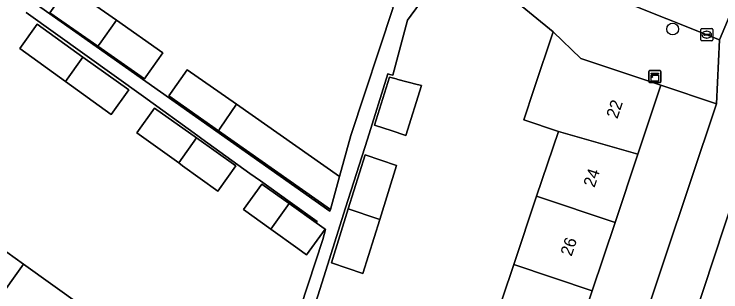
# Model space of a CAD drawing. Extents: x 162523 to 163266, y 381230 to 382050.
# Drawn here: x 163155.8 to 163214.4, y 381553.8 to 381576.7 of the extents above; entities that cross this region are included whole.
import ezdxf

# ---------------------------------------------------------------- set-up
doc = ezdxf.new("R2010")
doc.units = 0
for name, color, linetype in [('IMGEO_Boom', 7, 'Continuous'), ('IMGEO_Erf', 7, 'Continuous'), ('IMGEO_Kast', 7, 'Continuous'), ('IMGEO_Kolk', 7, 'Continuous'), ('IMGEO_Pand', 7, 'Continuous'), ('IMGEO_Pand_nummerreeks', 7, 'Continuous'), ('IMGEO_Rijbaan_lokaal_open', 7, 'Continuous'), ('IMGEO_Voetpad_open', 7, 'Continuous')]:
    doc.layers.add(name, color=color, linetype=linetype)

msp = doc.modelspace()

# ---------------------------------------------------------------- linework, layer by layer
at = {"layer": 'IMGEO_Boom'}
msp.add_circle((163210.401, 381575.509), 0.489, dxfattribs=at)
at = {"layer": 'IMGEO_Erf'}
for points in [[(163115.401, 381607.592), (163156.805, 381578.185), (163181.991, 381560.437), (163182.032, 381560.584), (163172.746, 381567.084), (163168.624, 381569.97), (163168.775, 381570.186), (163170.145, 381572.144), (163174.24, 381569.278), (163182.788, 381563.296), (163183.719, 381566.688), (163187.222, 381577.292), (163182.215, 381580.857), (163177.351, 381584.32), (163172.488, 381587.782), (163167.625, 381591.245), (163162.762, 381594.707), (163161.191, 381592.495), (163156.327, 381595.958), (163157.898, 381598.17), (163153.034, 381601.633)], [(163195.333, 381550.361), (163197.229, 381556.018), (163199.126, 381561.675), (163200.925, 381567.042), (163198.062, 381568.003), (163198.928, 381570.582), (163200.502, 381575.275), (163194.157, 381580.453)], [(163190.707, 381579.39), (163188.428, 381576.235), (163187.195, 381571.687), (163186.945, 381571.753), (163186.795, 381571.792), (163185.091, 381566.405), (163183.287, 381560.705), (163181.483, 381555.004), (163179.68, 381549.303)], [(163177.086, 381544.986), (163181.411, 381558.078), (163181.636, 381558.916), (163181.584, 381558.94), (163180.054, 381556.811), (163179.32, 381557.338), (163177.089, 381558.941), (163174.831, 381560.563), (163176.333, 381562.67), (163178.599, 381561.06), (163180.847, 381559.463), (163180.924, 381559.57), (163178.684, 381561.179), (163176.235, 381562.938), (163175.364, 381563.564), (163171.381, 381566.426), (163171.054, 381566.661), (163166.526, 381569.914), (163161.672, 381573.401), (163156.817, 381576.889)], [(163151.73, 381559.525), (163156.587, 381556.053), (163161.444, 381552.581)]]:
    msp.add_lwpolyline(points, dxfattribs=at)
for points in [[(163164.29, 381576.241), (163168.142, 381573.546), (163166.737, 381571.552), (163166.613, 381571.377), (163162.753, 381574.078), (163158.783, 381576.857), (163158.924, 381577.057), (163160.311, 381579.026)], [(163156.274, 381573.895), (163157.711, 381575.899), (163161.522, 381573.192), (163165.328, 381570.488), (163163.861, 381568.444), (163160.069, 381571.168)], [(163187.145, 381567.076), (163185.688, 381567.565), (163186.929, 381571.526), (163187.477, 381571.382), (163187.624, 381571.343), (163189.211, 381570.926), (163189.353, 381570.889), (163189.583, 381570.828), (163188.288, 381566.692), (163188.202, 381566.721)], [(163214.034, 381569.315), (163209.416, 381570.861), (163207.515, 381565.162), (163205.625, 381559.496), (163203.737, 381553.836), (163201.849, 381548.176), (163199.961, 381542.515), (163198.073, 381536.855), (163196.184, 381531.194), (163194.223, 381525.315), (163195.639, 381524.85), (163198.785, 381523.816)], [(163169.459, 381564.422), (163165.986, 381566.918), (163167.461, 381568.972), (163170.94, 381566.501), (163174.194, 381564.189), (163172.701, 381562.093), (163169.778, 381564.193)], [(163183.516, 381560.628), (163184.912, 381565.087), (163187.512, 381564.214), (163186.116, 381559.756), (163184.716, 381555.285), (163182.115, 381556.157)]]:
    msp.add_lwpolyline(points, close=True, dxfattribs=at)
at = {"layer": 'IMGEO_Kast'}
for p, q in [((163208.43, 381571.154), (163208.43, 381571.995)), ((163208.43, 381571.995), (163208.43, 381571.154)), ((163208.505, 381572.079), (163209.346, 381572.079)), ((163209.346, 381572.079), (163208.505, 381572.079)), ((163209.43, 381572.004), (163209.43, 381571.163)), ((163209.43, 381571.163), (163209.43, 381572.004)), ((163209.355, 381571.079), (163208.514, 381571.079)), ((163208.514, 381571.079), (163209.355, 381571.079))]:
    msp.add_line(p, q, dxfattribs=at)
for points in [[(163208.625, 381571.869), (163209.225, 381571.869), (163209.225, 381571.784), (163208.625, 381571.784), (163208.625, 381571.869)], [(163208.625, 381571.694), (163209.225, 381571.694), (163209.225, 381571.205), (163208.625, 381571.205), (163208.625, 381571.694)]]:
    msp.add_lwpolyline(points, dxfattribs=at)
msp.add_circle((163208.709, 381571.543), 0.0377, dxfattribs=at)
for centre, start, end in [((163208.508, 381572.001), 92.4484, 184.28452), ((163208.508, 381572.001), 92.4484, 184.28452), ((163209.352, 381572.001), 2.4484, 94.28452), ((163209.352, 381572.001), 2.4484, 94.28452), ((163208.508, 381571.157), 182.4484, 274.28452), ((163208.508, 381571.157), 182.4484, 274.28452), ((163209.352, 381571.157), 272.4484, 4.28452), ((163209.352, 381571.157), 272.4484, 4.28452)]:
    msp.add_arc(centre, 0.0779, start, end, dxfattribs=at)
at = {"layer": 'IMGEO_Kolk'}
for p, q in [((163212.727, 381574.617), (163212.727, 381575.469)), ((163212.802, 381575.543), (163213.654, 381575.543)), ((163213.215, 381575.323), (163213.24, 381575.323)), ((163213.728, 381575.469), (163213.728, 381574.617)), ((163213.654, 381574.543), (163212.802, 381574.543)), ((163212.986, 381575.037), (163212.986, 381575.049)), ((163213.424, 381575), (163213.026, 381575)), ((163213.029, 381575.086), (163213.427, 381575.086)), ((163213.238, 381574.763), (163213.213, 381574.763)), ((163213.47, 381575.049), (163213.47, 381575.037))]:
    msp.add_line(p, q, dxfattribs=at)
for points in [[(163212.727, 381574.617), (163212.727, 381575.469)], [(163212.802, 381575.543), (163213.654, 381575.543)], [(163213.728, 381575.469), (163213.728, 381574.617)], [(163213.654, 381574.543), (163212.802, 381574.543)]]:
    msp.add_lwpolyline(points, dxfattribs=at)
for centre, radius, start, end in [((163212.804, 381575.467), 0.0765, 91.55205, 178.44795), ((163212.804, 381575.467), 0.0765, 91.55205, 178.44795), ((163213.652, 381575.467), 0.0765, 1.55205, 88.44795), ((163213.652, 381575.467), 0.0765, 1.55205, 88.44795), ((163212.804, 381574.619), 0.0765, 181.55205, 268.44795), ((163212.804, 381574.619), 0.0765, 181.55205, 268.44795), ((163213.026, 381575.046), 0.0403, 85.87752, 175.75265), ((163213.023, 381575.036), 0.0366, 178.93798, 274.71019), ((163213.427, 381575.043), 0.043, 264.86636, 352.45326), ((163213.431, 381575.048), 0.0386, 1.73085, 96.63898), ((163213.652, 381574.619), 0.0765, 271.55205, 358.44795), ((163213.652, 381574.619), 0.0765, 271.55205, 358.44795)]:
    msp.add_arc(centre, radius, start, end, dxfattribs=at)
for centre, major_axis, ratio, start_param, end_param in [((163213.214, 381575.043), (-0.387, 0.002), 0.722429, 4.712389, 7.853982), ((163213.239, 381575.043), (-0.39, 0.002), 0.717154, 1.570796, 4.712389)]:
    msp.add_ellipse(centre, major_axis=major_axis, ratio=ratio, start_param=start_param, end_param=end_param, dxfattribs=at)
at = {"layer": 'IMGEO_Pand'}
for points in [[(163160.311, 381579.026), (163158.924, 381577.057), (163158.783, 381576.857), (163162.753, 381574.078), (163162.886, 381574.265), (163164.29, 381576.241)], [(163156.274, 381573.895), (163160.069, 381571.168), (163161.522, 381573.192), (163157.711, 381575.899)], [(163164.29, 381576.241), (163162.886, 381574.265), (163162.753, 381574.078), (163166.613, 381571.377), (163166.737, 381571.552), (163168.142, 381573.546)], [(163207.515, 381565.162), (163209.416, 381570.861), (163202.798, 381573.068), (163200.502, 381575.275), (163198.928, 381570.582), (163198.062, 381568.003), (163200.925, 381567.042)], [(163161.522, 381573.192), (163160.069, 381571.168), (163163.861, 381568.444), (163165.328, 381570.488)], [(163170.145, 381572.144), (163168.775, 381570.186), (163168.624, 381569.97), (163172.746, 381567.084), (163172.895, 381567.303), (163174.24, 381569.278)], [(163187.145, 381567.076), (163188.202, 381566.721), (163188.288, 381566.692), (163189.583, 381570.828), (163189.353, 381570.889), (163189.211, 381570.926), (163187.624, 381571.343), (163187.477, 381571.382), (163186.929, 381571.526), (163185.688, 381567.565)], [(163174.24, 381569.278), (163172.895, 381567.303), (163172.746, 381567.084), (163182.032, 381560.584), (163182.788, 381563.296)], [(163165.986, 381566.918), (163169.459, 381564.422), (163170.94, 381566.501), (163167.461, 381568.972)], [(163207.515, 381565.162), (163200.925, 381567.042), (163199.126, 381561.675), (163205.625, 381559.496)], [(163170.94, 381566.501), (163169.459, 381564.422), (163169.778, 381564.193), (163172.701, 381562.093), (163174.194, 381564.189)], [(163183.516, 381560.628), (163185.969, 381559.805), (163186.116, 381559.756), (163187.512, 381564.214), (163184.912, 381565.087)], [(163174.831, 381560.563), (163177.089, 381558.941), (163178.599, 381561.06), (163176.333, 381562.67)], [(163203.737, 381553.836), (163205.625, 381559.496), (163199.126, 381561.675), (163197.229, 381556.018)], [(163180.847, 381559.463), (163178.599, 381561.06), (163177.089, 381558.941), (163179.32, 381557.338), (163180.054, 381556.811), (163181.584, 381558.94)], [(163186.116, 381559.756), (163185.969, 381559.805), (163183.516, 381560.628), (163182.115, 381556.157), (163184.716, 381555.285)], [(163147.32, 381553.378), (163152.178, 381549.908), (163156.587, 381556.053), (163151.73, 381559.525)], [(163157.036, 381546.439), (163161.444, 381552.581), (163156.587, 381556.053), (163152.178, 381549.908)], [(163201.849, 381548.176), (163203.737, 381553.836), (163197.229, 381556.018), (163195.333, 381550.361)]]:
    msp.add_lwpolyline(points, close=True, dxfattribs=at)
at = {"layer": 'IMGEO_Rijbaan_lokaal_open'}
for points in [[(163239.465, 381633.208), (163239.289, 381632.743), (163235.731, 381622.012), (163230.538, 381606.464), (163220.627, 381577.214), (163218.97, 381572.196), (163199.194, 381512.302)], [(163203.877, 381582.971), (163190.12, 381594.81), (163176.272, 381606.494), (163158.315, 381621.734), (163155.947, 381618.976), (163199.049, 381582.352), (163199.687, 381581.799), (163202.492, 381579.513), (163202.783, 381579.345), (163204.21, 381578.732), (163205.538, 381578.122), (163214.293, 381574.618), (163214.938, 381576.194), (163215.616, 381577.85), (163204.493, 381582.322)]]:
    msp.add_lwpolyline(points, dxfattribs=at)
at = {"layer": 'IMGEO_Voetpad_open'}
for points in [[(163152.178, 381610.736), (163157.042, 381607.274), (163161.905, 381603.811), (163166.769, 381600.348), (163171.632, 381596.886), (163176.495, 381593.423), (163181.358, 381589.961), (163186.222, 381586.498), (163191.235, 381582.929), (163192.481, 381581.868), (163192.589, 381581.776), (163194.157, 381580.453), (163200.502, 381575.275), (163202.798, 381573.068), (163209.416, 381570.861), (163214.034, 381569.315), (163214.293, 381574.618), (163205.538, 381578.122), (163204.21, 381578.732), (163202.783, 381579.345), (163202.492, 381579.513), (163199.687, 381581.799), (163199.049, 381582.352)], [(163179.68, 381549.303), (163181.483, 381555.004), (163183.287, 381560.705), (163185.091, 381566.405), (163186.795, 381571.792), (163186.945, 381571.753), (163187.195, 381571.687), (163188.428, 381576.235), (163190.707, 381579.39)], [(163187.222, 381577.292), (163183.719, 381566.688), (163182.788, 381563.296), (163182.032, 381560.584), (163181.991, 381560.437), (163156.805, 381578.185)], [(163156.817, 381576.889), (163161.672, 381573.401), (163166.526, 381569.914), (163171.054, 381566.661), (163171.381, 381566.426), (163175.364, 381563.564), (163176.235, 381562.938), (163178.684, 381561.179), (163180.924, 381559.57), (163180.847, 381559.463), (163181.584, 381558.94), (163181.636, 381558.916), (163181.411, 381558.078), (163177.086, 381544.986)], [(163218.97, 381572.196), (163218.472, 381572.364), (163219.313, 381574.869), (163214.938, 381576.194), (163214.293, 381574.618), (163214.034, 381569.315), (163198.785, 381523.816), (163194.991, 381512.469), (163193.256, 381511.932), (163196.977, 381509.495)], [(163199.194, 381512.302), (163218.97, 381572.196)]]:
    msp.add_lwpolyline(points, dxfattribs=at)

# ---------------------------------------------------------------- texts
at = {"layer": 'IMGEO_Pand_nummerreeks'}
for s, p in [('22', (163205.813, 381568.025)), ('24', (163203.915, 381562.335)), ('26', (163202.016, 381556.642))]:
    msp.add_text(s, height=1, rotation=71.5526, dxfattribs=at).set_placement(p)

doc.saveas('drawing.dxf')
